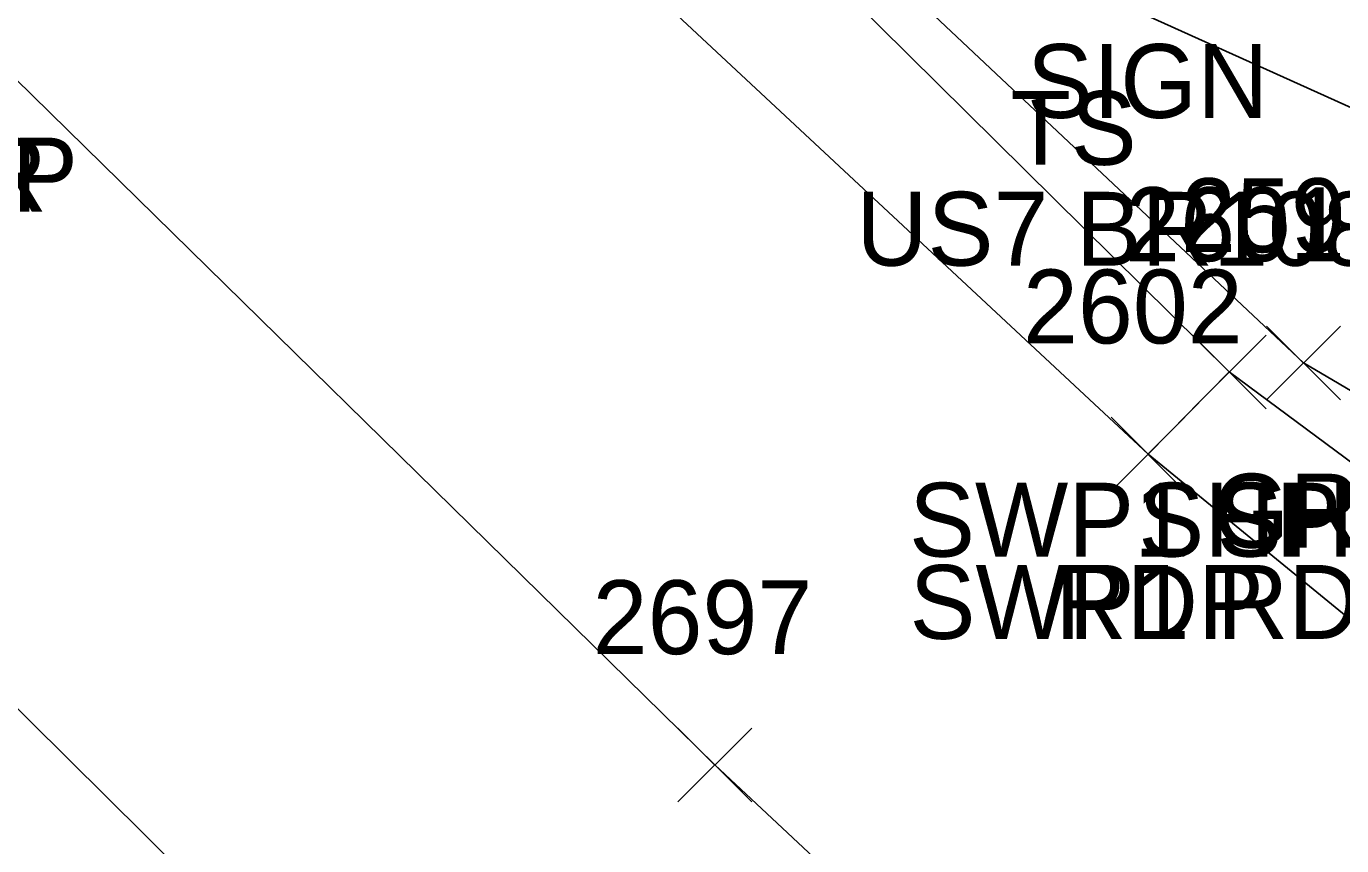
# Model space of a CAD drawing. Extents: x 1504228 to 1506103, y 437717 to 440106.
# Drawn here: x 1505265.52 to 1505301.13, y 438136.49 to 438158.68 of the extents above; entities that cross this region are included whole.
import ezdxf

# ---------------------------------------------------------------- set-up
doc = ezdxf.new("R2010")
doc.units = 0
for name, color, linetype in [('L_A', 7, 'Continuous'), ('LELB', 7, 'Continuous'), ('P_A', 7, 'Continuous'), ('P_I', 7, 'Continuous'), ('P_TIC', 7, 'Continuous'), ('PET', 7, 'Continuous'), ('PRC', 7, 'Continuous'), ('PSP', 7, 'Continuous'), ('R_A', 7, 'Continuous'), ('R_I', 7, 'Continuous'), ('R_TIC', 7, 'Continuous'), ('RGR', 7, 'Continuous'), ('RSW', 7, 'Continuous'), ('S_A', 7, 'Continuous'), ('S_C', 7, 'Continuous')]:
    doc.layers.add(name, color=color, linetype=linetype)

msp = doc.modelspace()

# ---------------------------------------------------------------- linework, layer by layer
at = {"layer": 'LELB'}
msp.add_lwpolyline([(1505283.082, 438168.26), (1505293.755, 438159.929), (1505303.056, 438155.723), (1505307.447, 438154.511), (1505318.234, 438150.525), (1505336.416, 438150.851), (1505352.472, 438164.545), (1505373.298, 438174.049), (1505384.454, 438185.345), (1505390.057, 438193.61)], dxfattribs=at)
at = {"layer": 'P_TIC'}
for points in [[(1505297.089, 438148.32), (1505299.089, 438150.32)], [(1505299.089, 438148.32), (1505297.089, 438150.32)], [(1505294.889, 438146.093), (1505296.889, 438148.093)], [(1505296.889, 438146.093), (1505294.889, 438148.093)], [(1505283.158, 438137.68), (1505285.158, 438139.68)], [(1505285.158, 438137.68), (1505283.158, 438139.68)]]:
    msp.add_lwpolyline(points, dxfattribs=at)
at = {"layer": 'PET'}
for points in [[(1505219.541, 438139.332), (1505229.478, 438143.453), (1505236.137, 438147.016), (1505243.065, 438149.521), (1505252.019, 438153.342), (1505263.781, 438158.664), (1505277.038, 438164.677), (1505295.889, 438147.093), (1505311.676, 438134.175), (1505338.301, 438109.134), (1505363.246, 438092.977), (1505381.83, 438081.07), (1505419.293, 438061.963), (1505441.952, 438049.929), (1505474.016, 438032.73)], [(1505276.045, 438129.534), (1505252.019, 438153.342)]]:
    msp.add_lwpolyline(points, dxfattribs=at)
at = {"layer": 'PRC'}
msp.add_lwpolyline([(1505263.781, 438158.664), (1505284.158, 438138.68), (1505307.093, 438117.221), (1505329.521, 438100.507), (1505353.091, 438084.687), (1505386.556, 438065.64), (1505412.799, 438050.856), (1505435.687, 438038.531), (1505467.608, 438021.56)], dxfattribs=at)
at = {"layer": 'PSP'}
msp.add_lwpolyline([(1505298.089, 438149.32), (1505314.034, 438137.497), (1505323.075, 438133.257), (1505335.82, 438133.23)], dxfattribs=at)
at = {"layer": 'R_TIC'}
for points in [[(1505297.089, 438148.32), (1505299.089, 438150.32)], [(1505299.089, 438148.32), (1505297.089, 438150.32)], [(1505299.096, 438148.564), (1505301.096, 438150.564)], [(1505301.096, 438148.564), (1505299.096, 438150.564)], [(1505294.889, 438146.093), (1505296.889, 438148.093)], [(1505296.889, 438146.093), (1505294.889, 438148.093)]]:
    msp.add_lwpolyline(points, dxfattribs=at)
at = {"layer": 'RGR'}
msp.add_lwpolyline([(1505281.778, 438166.802), (1505300.096, 438149.564), (1505306.202, 438145.976), (1505313.175, 438145.226)], dxfattribs=at)
at = {"layer": 'RSW'}
msp.add_lwpolyline([(1505277.038, 438164.677), (1505280.724, 438166.502), (1505298.089, 438149.32), (1505295.889, 438147.093)], dxfattribs=at)

# ---------------------------------------------------------------- texts
at = {"layer": 'L_A'}
msp.add_text('TS', height=2, dxfattribs=at).set_placement((1505292.164, 438154.929))
at = {"layer": 'P_A'}
for s, p in [('RDP', (1505261.269, 438153.664)), ('CR', (1505262.214, 438153.664)), ('SHP', (1505295.625, 438144.32)), ('RDP', (1505293.378, 438142.093))]:
    msp.add_text(s, height=2, dxfattribs=at).set_placement(p)
at = {"layer": 'P_I'}
for s, p in [('2601', (1505295.27, 438152.32)), ('2602', (1505292.504, 438150.093)), ('2697', (1505280.851, 438141.68))]:
    msp.add_text(s, height=2, dxfattribs=at).set_placement(p)
at = {"layer": 'R_A'}
for s, p in [('GRL', (1505297.639, 438144.564)), ('SWP1 SHP1 ST', (1505289.42, 438144.32)), ('SWP1 RDP1', (1505289.433, 438142.093))]:
    msp.add_text(s, height=2, dxfattribs=at).set_placement(p)
at = {"layer": 'R_I'}
for s, p in [('2596', (1505296.781, 438152.564)), ('2601', (1505295.27, 438152.32)), ('2602', (1505292.504, 438150.093))]:
    msp.add_text(s, height=2, dxfattribs=at).set_placement(p)
at = {"layer": 'S_A'}
msp.add_text('SIGN', height=2, dxfattribs=at).set_placement((1505292.611, 438156.198))
at = {"layer": 'S_C'}
msp.add_text('US7 BR108', height=2, dxfattribs=at).set_placement((1505287.989, 438152.198))

doc.saveas('drawing.dxf')
